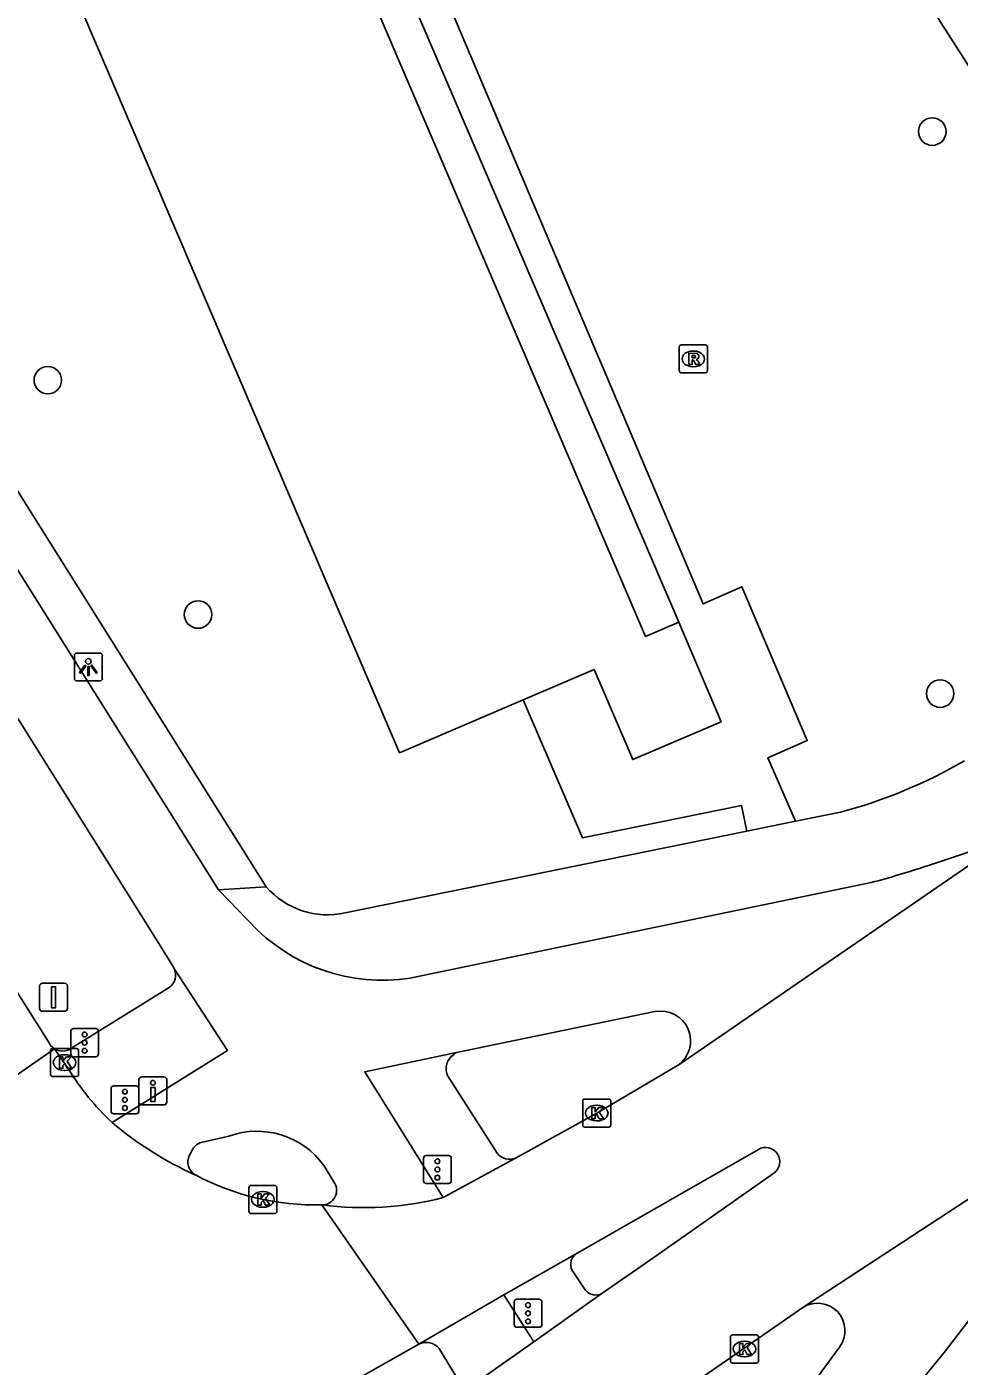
# Model space of a CAD drawing. Extents: x 160077 to 160945, y 386481 to 387498.
# Drawn here: x 160376.5 to 160409.7, y 386860.35 to 386908.06 of the extents above; entities that cross this region are included whole.
import ezdxf

# ---------------------------------------------------------------- set-up
doc = ezdxf.new("R2010")
doc.units = 0
for name, color, linetype in [('IMGEO_Boom', 7, 'Continuous'), ('IMGEO_Drukknoppaal', 7, 'Continuous'), ('IMGEO_Fietspad_gesloten', 7, 'Continuous'), ('IMGEO_Kolk', 7, 'Continuous'), ('IMGEO_Lichtpunt', 7, 'Continuous'), ('IMGEO_Pand', 7, 'Continuous'), ('IMGEO_Rijbaan_lokaal_gesloten', 7, 'Continuous'), ('IMGEO_Rijbaan_regionaal_gesloten', 7, 'Continuous'), ('IMGEO_Rioolput', 7, 'Continuous'), ('IMGEO_Verkeersbordpaal', 7, 'Continuous'), ('IMGEO_Verkeersregelinstallatiepaal', 7, 'Continuous'), ('IMGEO_Voetpad_open', 7, 'Continuous')]:
    doc.layers.add(name, color=color, linetype=linetype)

msp = doc.modelspace()

# ---------------------------------------------------------------- linework, layer by layer
at = {"layer": 'IMGEO_Boom'}
for centre in [(160408.746, 386904.324), (160377.245, 386895.473), (160382.596, 386887.123), (160409.027, 386884.307)]:
    msp.add_circle(centre, 0.489, dxfattribs=at)
at = {"layer": 'IMGEO_Drukknoppaal'}
for p, q in [((160380.494, 386869.758), (160380.494, 386870.558)), ((160380.494, 386870.558), (160380.494, 386869.758)), ((160380.594, 386870.658), (160381.384, 386870.658)), ((160381.384, 386870.658), (160380.594, 386870.658)), ((160381.484, 386870.558), (160381.484, 386869.758)), ((160381.484, 386869.758), (160381.484, 386870.558)), ((160381.384, 386869.658), (160380.594, 386869.658)), ((160380.594, 386869.658), (160381.384, 386869.658))]:
    msp.add_line(p, q, dxfattribs=at)
msp.add_lwpolyline([(160381.064, 386870.283), (160381.064, 386869.783), (160380.914, 386869.783), (160380.914, 386870.283), (160381.064, 386870.283)], dxfattribs=at)
msp.add_circle((160380.989, 386870.448), 0.085, dxfattribs=at)
for centre, start, end in [((160380.594, 386870.558), 90, 180), ((160380.594, 386870.558), 90, 180), ((160381.384, 386870.558), 0, 90), ((160381.384, 386870.558), 360, 90), ((160380.594, 386869.758), 180, 270), ((160380.594, 386869.758), 180, 270), ((160381.384, 386869.758), 270, 0), ((160381.384, 386869.758), 270, 0)]:
    msp.add_arc(centre, 0.1, start, end, dxfattribs=at)
at = {"layer": 'IMGEO_Fietspad_gesloten'}
for points in [[(160298.634, 387007.207), (160300.211, 387004.626), (160309.459, 386989.877), (160320.577, 386972.116), (160331.8, 386954.187), (160333.952, 386950.749), (160340.92, 386939.644), (160352.34, 386921.431), (160362.991, 386904.447), (160373.722, 386887.333), (160381.199, 386875.409), (160381.719, 386874.568), (160381.755, 386874.497)], [(160383.32, 386877.321), (160343.718, 386940.41), (160343.653, 386940.514)], [(160408.572, 386878.179), (160411.413, 386879.123)], [(160390.542, 386874.252), (160406.568, 386877.578)], [(160383.32, 386877.321), (160384.718, 386875.882)], [(160381.755, 386874.497), (160383.65, 386871.599), (160379.535, 386869.036)], [(160391.799, 386871.527), (160398.861, 386872.98)], [(160391.329, 386866.359), (160388.534, 386870.84), (160391.799, 386871.527)], [(160416.702, 386870.665), (160416.575, 386870.496), (160409.222, 386860.905), (160408.542, 386860.066), (160407.918, 386859.274), (160407.31, 386858.499), (160403.74, 386853.668)], [(160382.708, 386868.325), (160383.695, 386868.544)], [(160382.293, 386867.87), (160382.381, 386868.028)], [(160387.078, 386867.503), (160387.436, 386866.918)], [(160394.557, 386861.224), (160393.492, 386862.897)], [(160391.799, 386859.964), (160391.182, 386860.978)], [(160401.644, 386855.881), (160404.654, 386859.967), (160405.445, 386861.032)]]:
    msp.add_lwpolyline(points, dxfattribs=at)
for centre, radius, start, end in [((160398.904, 386906.775), 30.186, 284.708, 288.68), ((160389.154, 386880.513), 6.413, 226.2304, 282.4983), ((160399.072, 386871.936), 1.065, 304.8294, 101.4163), ((160384.7, 386865.791), 2.93, 35.7418, 110.0503), ((160382.893, 386867.793), 0.564, 109.179, 155.316), ((160382.757, 386867.624), 0.525, 152.0435, 241.5924), ((160387.015, 386866.616), 0.518, 268.8357, 35.6011), ((160404.657, 386861.617), 0.981, 323.4216, 122.2087), ((160390.72, 386860.606), 0.593, 38.8614, 115.5577)]:
    msp.add_arc(centre, radius, start, end, dxfattribs=at)
at = {"layer": 'IMGEO_Kolk'}
for p, q in [((160377.343, 386870.741), (160377.343, 386871.593)), ((160377.418, 386871.667), (160378.27, 386871.667)), ((160377.831, 386871.447), (160377.856, 386871.447)), ((160378.344, 386871.593), (160378.344, 386870.741)), ((160377.854, 386870.887), (160377.829, 386870.887)), ((160378.27, 386870.667), (160377.418, 386870.667)), ((160396.295, 386868.942), (160396.295, 386869.794)), ((160396.37, 386869.868), (160397.222, 386869.868)), ((160396.783, 386869.648), (160396.808, 386869.648)), ((160397.296, 386869.794), (160397.296, 386868.942)), ((160396.806, 386869.088), (160396.781, 386869.088)), ((160397.222, 386868.868), (160396.37, 386868.868)), ((160384.405, 386865.865), (160384.405, 386866.717)), ((160384.48, 386866.791), (160385.332, 386866.791)), ((160384.893, 386866.571), (160384.918, 386866.571)), ((160385.406, 386866.717), (160385.406, 386865.865)), ((160385.332, 386865.791), (160384.48, 386865.791)), ((160384.916, 386866.011), (160384.891, 386866.011)), ((160401.558, 386860.54), (160401.558, 386861.392)), ((160401.633, 386861.466), (160402.485, 386861.466)), ((160402.559, 386861.392), (160402.559, 386860.54)), ((160402.046, 386861.246), (160402.071, 386861.246)), ((160402.485, 386860.466), (160401.633, 386860.466)), ((160402.069, 386860.686), (160402.044, 386860.686))]:
    msp.add_line(p, q, dxfattribs=at)
for points in [[(160377.343, 386870.741), (160377.343, 386871.593)], [(160377.418, 386871.667), (160378.27, 386871.667)], [(160377.664, 386871.367), (160377.787, 386871.367), (160377.787, 386871.216), (160377.917, 386871.367), (160378.081, 386871.367), (160377.935, 386871.216), (160378.088, 386870.967), (160377.936, 386870.967), (160377.851, 386871.131), (160377.787, 386871.064), (160377.787, 386870.967), (160377.664, 386870.967), (160377.664, 386871.367)], [(160378.344, 386871.593), (160378.344, 386870.741)], [(160378.27, 386870.667), (160377.418, 386870.667)], [(160396.295, 386868.942), (160396.295, 386869.794)], [(160396.37, 386869.868), (160397.222, 386869.868)], [(160396.616, 386869.568), (160396.739, 386869.568), (160396.739, 386869.417), (160396.869, 386869.568), (160397.033, 386869.568), (160396.887, 386869.417), (160397.04, 386869.168), (160396.888, 386869.168), (160396.803, 386869.332), (160396.739, 386869.265), (160396.739, 386869.168), (160396.616, 386869.168), (160396.616, 386869.568)], [(160397.296, 386869.794), (160397.296, 386868.942)], [(160397.222, 386868.868), (160396.37, 386868.868)], [(160384.405, 386865.865), (160384.405, 386866.717)], [(160384.48, 386866.791), (160385.332, 386866.791)], [(160385.406, 386866.717), (160385.406, 386865.865)], [(160384.726, 386866.491), (160384.849, 386866.491), (160384.849, 386866.34), (160384.979, 386866.491), (160385.143, 386866.491), (160384.997, 386866.34), (160385.15, 386866.091), (160384.998, 386866.091), (160384.913, 386866.255), (160384.849, 386866.188), (160384.849, 386866.091), (160384.726, 386866.091), (160384.726, 386866.491)], [(160385.332, 386865.791), (160384.48, 386865.791)], [(160401.558, 386860.54), (160401.558, 386861.392)], [(160401.633, 386861.466), (160402.485, 386861.466)], [(160402.559, 386861.392), (160402.559, 386860.54)], [(160401.879, 386861.166), (160402.002, 386861.166), (160402.002, 386861.015), (160402.132, 386861.166), (160402.296, 386861.166), (160402.15, 386861.015), (160402.303, 386860.766), (160402.151, 386860.766), (160402.066, 386860.93), (160402.002, 386860.863), (160402.002, 386860.766), (160401.879, 386860.766), (160401.879, 386861.166)], [(160402.485, 386860.466), (160401.633, 386860.466)]]:
    msp.add_lwpolyline(points, dxfattribs=at)
for centre, start, end in [((160377.42, 386871.591), 91.552, 178.448), ((160377.42, 386871.591), 91.552, 178.448), ((160378.268, 386871.591), 1.552, 88.448), ((160378.268, 386871.591), 1.552, 88.448), ((160377.42, 386870.743), 181.552, 268.448), ((160377.42, 386870.743), 181.552, 268.448), ((160378.268, 386870.743), 271.552, 358.448), ((160378.268, 386870.743), 271.552, 358.448), ((160396.372, 386869.792), 91.552, 178.448), ((160396.372, 386869.792), 91.552, 178.448), ((160397.22, 386869.792), 1.552, 88.448), ((160397.22, 386869.792), 1.552, 88.448), ((160396.372, 386868.944), 181.552, 268.448), ((160396.372, 386868.944), 181.552, 268.448), ((160397.22, 386868.944), 271.552, 358.448), ((160397.22, 386868.944), 271.552, 358.448), ((160384.482, 386866.715), 91.552, 178.448), ((160384.482, 386866.715), 91.552, 178.448), ((160385.33, 386866.715), 1.552, 88.448), ((160385.33, 386866.715), 1.552, 88.448), ((160384.482, 386865.867), 181.552, 268.448), ((160384.482, 386865.867), 181.552, 268.448), ((160385.33, 386865.867), 271.552, 358.448), ((160385.33, 386865.867), 271.552, 358.448), ((160401.635, 386861.39), 91.552, 178.448), ((160401.635, 386861.39), 91.552, 178.448), ((160402.483, 386861.39), 1.552, 88.448), ((160402.483, 386861.39), 1.552, 88.448), ((160401.635, 386860.542), 181.552, 268.448), ((160401.635, 386860.542), 181.552, 268.448), ((160402.483, 386860.542), 271.552, 358.448), ((160402.483, 386860.542), 271.552, 358.448)]:
    msp.add_arc(centre, 0.0765, start, end, dxfattribs=at)
for centre, major_axis, ratio, start_param, end_param in [((160377.83, 386871.167), (-0.387, 0.002), 0.722429, 4.712389, 7.853982), ((160377.855, 386871.167), (-0.39, 0.002), 0.717154, 1.570796, 4.712389), ((160396.782, 386869.368), (-0.387, 0.002), 0.722429, 4.712389, 7.853982), ((160396.807, 386869.368), (-0.39, 0.002), 0.717154, 1.570796, 4.712389), ((160384.892, 386866.291), (-0.387, 0.002), 0.722429, 4.712389, 7.853982), ((160384.917, 386866.291), (-0.39, 0.002), 0.717154, 1.570796, 4.712389), ((160402.045, 386860.966), (-0.387, 0.002), 0.722429, 4.712389, 7.853982), ((160402.07, 386860.966), (-0.39, 0.002), 0.717154, 1.570796, 4.712389)]:
    msp.add_ellipse(centre, major_axis=major_axis, ratio=ratio, start_param=start_param, end_param=end_param, dxfattribs=at)
at = {"layer": 'IMGEO_Lichtpunt'}
for p, q in [((160378.192, 386885.659), (160378.192, 386884.852)), ((160378.192, 386885.659), (160378.192, 386884.852)), ((160379.094, 386885.754), (160378.286, 386885.754)), ((160379.094, 386885.754), (160378.286, 386885.754)), ((160379.188, 386884.852), (160379.188, 386885.659)), ((160379.188, 386884.852), (160379.188, 386885.659)), ((160378.286, 386884.758), (160379.094, 386884.758)), ((160378.286, 386884.758), (160379.094, 386884.758))]:
    msp.add_line(p, q, dxfattribs=at)
for points in [[(160378.566, 386885.323), (160378.605, 386885.295), (160378.417, 386885.033), (160378.379, 386885.06), (160378.566, 386885.323)], [(160378.668, 386885.275), (160378.715, 386885.275), (160378.715, 386884.953), (160378.668, 386884.953), (160378.668, 386885.275)], [(160378.778, 386885.295), (160378.816, 386885.322), (160379.003, 386885.06), (160378.964, 386885.032), (160378.778, 386885.295)]]:
    msp.add_lwpolyline(points, dxfattribs=at)
msp.add_circle((160378.691, 386885.457), 0.0994, dxfattribs=at)
for centre, start, end in [((160378.286, 386885.659), 90, 180), ((160378.286, 386885.659), 90, 180), ((160379.094, 386885.659), 0, 90), ((160379.094, 386885.659), 0, 90), ((160378.286, 386884.852), 180, 270), ((160378.286, 386884.852), 180, 270), ((160379.094, 386884.852), 270, 0), ((160379.094, 386884.852), 270, 360)]:
    msp.add_arc(centre, 0.0946, start, end, dxfattribs=at)
at = {"layer": 'IMGEO_Pand'}
for points in [[(160394.179, 386884.089), (160389.777, 386882.204), (160367.51, 386934.196), (160372.585, 386936.369), (160370.414, 386941.438), (160375.213, 386943.493), (160374.906, 386944.211), (160376.91, 386945.068), (160376.8, 386945.325), (160377.168, 386945.482)], [(160399.716, 386886.848), (160398.538, 386886.344), (160376.545, 386937.697), (160377.683, 386938.184)], [(160399.716, 386886.848), (160401.233, 386883.307), (160398.079, 386881.957), (160396.703, 386885.17), (160394.179, 386884.089)]]:
    msp.add_lwpolyline(points, dxfattribs=at)
at = {"layer": 'IMGEO_Rijbaan_lokaal_gesloten'}
for points in [[(160399.68, 386871.062), (160411.413, 386879.123)], [(160399.68, 386871.062), (160399.674, 386871.057), (160396.796, 386869.368), (160393.9, 386867.76)], [(160404.134, 386862.447), (160416.702, 386870.665)], [(160402.553, 386868.073), (160396.042, 386864.341)], [(160393.9, 386867.76), (160391.329, 386866.359)], [(160396.942, 386862.914), (160398.679, 386864.121), (160403.103, 386867.227)], [(160393.492, 386862.897), (160396.042, 386864.341)], [(160390.464, 386861.141), (160393.492, 386862.897)], [(160396.942, 386862.914), (160394.557, 386861.224)], [(160399.264, 386859.036), (160399.298, 386859.084), (160399.478, 386859.209), (160404.134, 386862.447)], [(160394.557, 386861.224), (160391.672, 386859.195)]]:
    msp.add_lwpolyline(points, dxfattribs=at)
for centre, radius, start, end in [((160402.809, 386867.637), 0.505, 305.6413, 120.4159), ((160388.494, 386877.376), 11.376, 262.4754, 284.4314)]:
    msp.add_arc(centre, radius, start, end, dxfattribs=at)
at = {"layer": 'IMGEO_Rijbaan_regionaal_gesloten'}
for points in [[(160377.326, 386871.812), (160362.187, 386895.822), (160351.83, 386912.248), (160341.292, 386928.961), (160330.846, 386945.529), (160329.422, 386947.787), (160328.744, 386948.814)], [(160377.483, 386871.659), (160372.036, 386867.877)], [(160377.99, 386870.926), (160377.818, 386871.174), (160377.483, 386871.659)], [(160390.464, 386861.141), (160387.004, 386866.098)], [(160387.563, 386859.497), (160390.464, 386861.141)]]:
    msp.add_lwpolyline(points, dxfattribs=at)
for centre, radius, start, end in [((160377.749, 386872.089), 0.506, 213.2232, 238.2553), ((160385.695, 386875.648), 9.037, 211.5021, 227.0272), ((160387.692, 386878.679), 12.631, 229.7715, 245.7614), ((160386.784, 386875.202), 9.106, 241.9901, 271.3868)]:
    msp.add_arc(centre, radius, start, end, dxfattribs=at)
at = {"layer": 'IMGEO_Rioolput'}
for p, q in [((160399.735, 386895.804), (160399.735, 386896.656)), ((160399.81, 386896.73), (160400.662, 386896.73)), ((160400.736, 386896.656), (160400.736, 386895.804)), ((160400.223, 386896.51), (160400.248, 386896.51)), ((160400.662, 386895.73), (160399.81, 386895.73)), ((160400.246, 386895.95), (160400.221, 386895.95))]:
    msp.add_line(p, q, dxfattribs=at)
for points in [[(160399.735, 386895.804), (160399.735, 386896.656)], [(160399.81, 386896.73), (160400.662, 386896.73)], [(160400.736, 386896.656), (160400.736, 386895.804)], [(160400.324, 386896.428), (160400.072, 386896.43), (160400.072, 386896.03)], [(160400.072, 386896.03), (160400.196, 386896.03), (160400.196, 386896.192), (160400.207, 386896.192)], [(160400.25, 386896.349), (160400.196, 386896.349), (160400.196, 386896.268)], [(160400.196, 386896.268), (160400.248, 386896.268)], [(160400.254, 386896.163), (160400.325, 386896.03), (160400.465, 386896.03), (160400.4, 386896.156)], [(160400.662, 386895.73), (160399.81, 386895.73)]]:
    msp.add_lwpolyline(points, dxfattribs=at)
for centre, radius, start, end in [((160399.812, 386896.654), 0.0765, 91.552, 178.448), ((160399.812, 386896.654), 0.0765, 91.552, 178.448), ((160400.66, 386896.654), 0.0765, 1.552, 88.448), ((160400.66, 386896.654), 0.0765, 1.552, 88.448), ((160400.206, 386896.139), 0.0533, 26.0293, 88.6989), ((160400.232, 386896.457), 0.19, 274.7715, 282.9687), ((160400.256, 386896.253), 0.0964, 77.0061, 93.1865), ((160400.27, 386896.31), 0.0378, 276.6634, 79.6772), ((160400.323, 386896.318), 0.109, 350.3612, 89.416), ((160400.321, 386896.318), 0.112, 277.5842, 350.9817), ((160400.305, 386896.103), 0.108, 29.5134, 73.7905), ((160399.812, 386895.806), 0.0765, 181.552, 268.448), ((160399.812, 386895.806), 0.0765, 181.552, 268.448), ((160400.66, 386895.806), 0.0765, 271.552, 358.448), ((160400.66, 386895.806), 0.0765, 271.552, 358.448)]:
    msp.add_arc(centre, radius, start, end, dxfattribs=at)
for centre, major_axis, ratio, start_param, end_param in [((160400.222, 386896.23), (-0.387, 0.002), 0.722429, 4.712389, 7.853982), ((160400.247, 386896.23), (-0.39, 0.002), 0.717154, 1.570796, 4.712389)]:
    msp.add_ellipse(centre, major_axis=major_axis, ratio=ratio, start_param=start_param, end_param=end_param, dxfattribs=at)
at = {"layer": 'IMGEO_Verkeersbordpaal'}
for p, q in [((160376.956, 386873.092), (160376.956, 386873.892)), ((160376.956, 386873.892), (160376.956, 386873.092)), ((160377.056, 386873.992), (160377.846, 386873.992)), ((160377.846, 386873.992), (160377.056, 386873.992)), ((160377.946, 386873.892), (160377.946, 386873.092)), ((160377.946, 386873.092), (160377.946, 386873.892)), ((160377.846, 386872.992), (160377.056, 386872.992)), ((160377.056, 386872.992), (160377.846, 386872.992))]:
    msp.add_line(p, q, dxfattribs=at)
msp.add_lwpolyline([(160377.376, 386873.867), (160377.526, 386873.867), (160377.526, 386873.117), (160377.376, 386873.117), (160377.376, 386873.867)], dxfattribs=at)
for centre, start, end in [((160377.056, 386873.892), 90, 180), ((160377.056, 386873.892), 90, 180), ((160377.846, 386873.892), 0, 90), ((160377.846, 386873.892), 360, 90), ((160377.056, 386873.092), 180, 270), ((160377.056, 386873.092), 180, 270), ((160377.846, 386873.092), 270, 0), ((160377.846, 386873.092), 270, 0)]:
    msp.add_arc(centre, 0.1, start, end, dxfattribs=at)
at = {"layer": 'IMGEO_Verkeersregelinstallatiepaal'}
for p, q in [((160378.163, 386872.376), (160378.953, 386872.376)), ((160378.953, 386872.376), (160378.163, 386872.376)), ((160378.063, 386871.476), (160378.063, 386872.276)), ((160378.063, 386872.276), (160378.063, 386871.476)), ((160379.053, 386872.276), (160379.053, 386871.476)), ((160379.053, 386871.476), (160379.053, 386872.276)), ((160378.953, 386871.376), (160378.163, 386871.376)), ((160378.163, 386871.376), (160378.953, 386871.376)), ((160379.498, 386869.439), (160379.498, 386870.239)), ((160379.498, 386870.239), (160379.498, 386869.439)), ((160379.598, 386870.339), (160380.388, 386870.339)), ((160380.388, 386870.339), (160379.598, 386870.339)), ((160380.488, 386870.239), (160380.488, 386869.439)), ((160380.488, 386869.439), (160380.488, 386870.239)), ((160380.388, 386869.339), (160379.598, 386869.339)), ((160379.598, 386869.339), (160380.388, 386869.339)), ((160390.625, 386866.958), (160390.625, 386867.758)), ((160390.625, 386867.758), (160390.625, 386866.958)), ((160390.725, 386867.858), (160391.515, 386867.858)), ((160391.515, 386867.858), (160390.725, 386867.858)), ((160391.615, 386867.758), (160391.615, 386866.958)), ((160391.615, 386866.958), (160391.615, 386867.758)), ((160391.515, 386866.858), (160390.725, 386866.858)), ((160390.725, 386866.858), (160391.515, 386866.858)), ((160393.854, 386861.837), (160393.854, 386862.637)), ((160393.854, 386862.637), (160393.854, 386861.837)), ((160393.954, 386862.737), (160394.744, 386862.737)), ((160394.744, 386862.737), (160393.954, 386862.737)), ((160394.844, 386862.637), (160394.844, 386861.837)), ((160394.844, 386861.837), (160394.844, 386862.637)), ((160394.744, 386861.737), (160393.954, 386861.737)), ((160393.954, 386861.737), (160394.744, 386861.737))]:
    msp.add_line(p, q, dxfattribs=at)
for centre in [(160378.558, 386872.166), (160378.558, 386871.876), (160378.558, 386871.586), (160379.993, 386870.129), (160379.993, 386869.839), (160379.993, 386869.549), (160391.12, 386867.648), (160391.12, 386867.358), (160391.12, 386867.068), (160394.349, 386862.527), (160394.349, 386862.237), (160394.349, 386861.947)]:
    msp.add_circle(centre, 0.085, dxfattribs=at)
for centre, start, end in [((160378.163, 386872.276), 90, 180), ((160378.163, 386872.276), 90, 180), ((160378.953, 386872.276), 0, 90), ((160378.953, 386872.276), 360, 90), ((160378.163, 386871.476), 180, 270), ((160378.163, 386871.476), 180, 270), ((160378.953, 386871.476), 270, 0), ((160378.953, 386871.476), 270, 0), ((160379.598, 386870.239), 90, 180), ((160379.598, 386870.239), 90, 180), ((160380.388, 386870.239), 0, 90), ((160380.388, 386870.239), 360, 90), ((160379.598, 386869.439), 180, 270), ((160379.598, 386869.439), 180, 270), ((160380.388, 386869.439), 270, 0), ((160380.388, 386869.439), 270, 0), ((160390.725, 386867.758), 90, 180), ((160390.725, 386867.758), 90, 180), ((160391.515, 386867.758), 0, 90), ((160391.515, 386867.758), 360, 90), ((160390.725, 386866.958), 180, 270), ((160390.725, 386866.958), 180, 270), ((160391.515, 386866.958), 270, 0), ((160391.515, 386866.958), 270, 0), ((160393.954, 386862.637), 90, 180), ((160393.954, 386862.637), 90, 180), ((160394.744, 386862.637), 0, 90), ((160394.744, 386862.637), 360, 90), ((160393.954, 386861.837), 180, 270), ((160393.954, 386861.837), 180, 270), ((160394.744, 386861.837), 270, 0), ((160394.744, 386861.837), 270, 0)]:
    msp.add_arc(centre, 0.1, start, end, dxfattribs=at)
at = {"layer": 'IMGEO_Voetpad_open'}
for points in [[(160344.012, 386942.759), (160385.024, 386877.426)], [(160403.874, 386879.763), (160402.891, 386882.025), (160404.29, 386882.638), (160401.965, 386888.113), (160400.589, 386887.504), (160379.951, 386936.149), (160383.11, 386937.529), (160382.202, 386939.689), (160387.823, 386942.091)], [(160387.823, 386942.091), (160389.939, 386938.794), (160392.284, 386934.918), (160394.729, 386930.878), (160396.796, 386927.687), (160399.533, 386923.281), (160403.038, 386917.636), (160408.864, 386908.506), (160412.535, 386902.752), (160416.406, 386896.516), (160421.525, 386888.269)], [(160377.683, 386938.184), (160399.716, 386886.848)], [(160402.136, 386879.409), (160401.949, 386880.328), (160396.287, 386879.166), (160394.179, 386884.089)], [(160405.479, 386880.09), (160403.874, 386879.763)], [(160403.874, 386879.763), (160402.136, 386879.409)], [(160402.136, 386879.409), (160387.832, 386876.495)], [(160385.024, 386877.426), (160383.32, 386877.321)], [(160378.065, 386871.662), (160381.569, 386873.835)], [(160391.478, 386870.712), (160393.246, 386867.943)], [(160395.978, 386863.68), (160396.34, 386863.143)]]:
    msp.add_lwpolyline(points, dxfattribs=at)
for centre, radius, start, end in [((160400.977, 386897.211), 17.703, 284.731, 300.2393), ((160387.218, 386879.343), 2.914, 221.1482, 282.1657), ((160381.249, 386874.282), 0.549, 305.5657, 23.0471), ((160377.772, 386872.111), 0.537, 237.4597, 303.131), ((160392.022, 386870.948), 0.593, 124.9747, 203.4702), ((160391.845, 386871.349), 0.184, 104.5661, 152.3943), ((160393.694, 386868.283), 0.562, 217.2241, 291.5109), ((160396.342, 386863.978), 0.471, 129.6305, 219.3089), ((160396.768, 386863.363), 0.481, 207.1846, 291.1619)]:
    msp.add_arc(centre, radius, start, end, dxfattribs=at)

doc.saveas('drawing.dxf')
